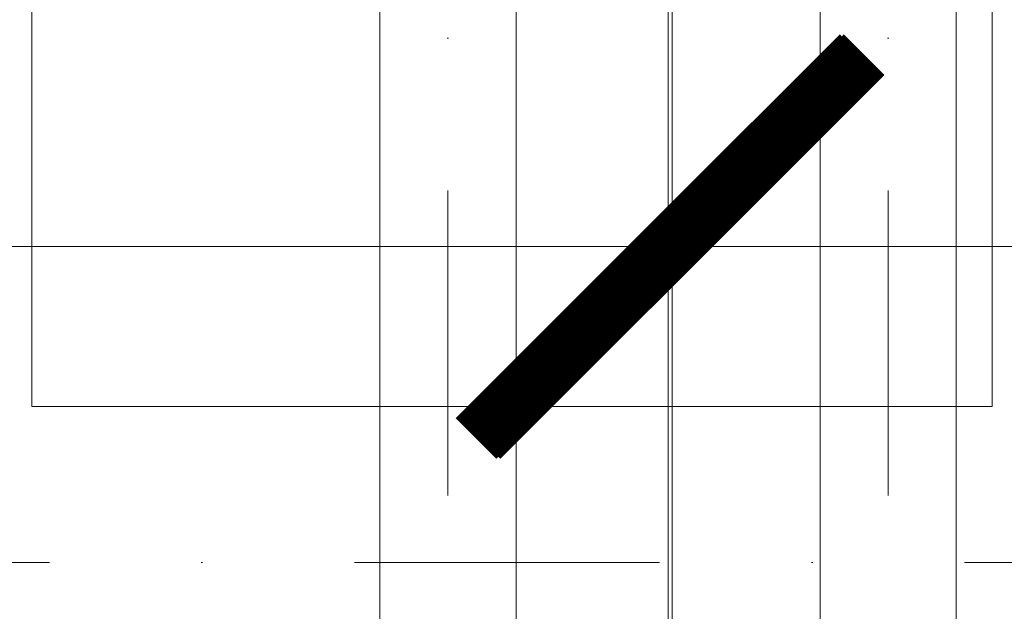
# Model space of a CAD drawing. Header units: millimetres. Extents: x -725694 to 5289369, y -1488057 to 2187451.
# Tile 590 of 656: x 377465 to 378695, y 149939 to 150679. Entities that reach past the tile are written whole.
import ezdxf

# ---------------------------------------------------------------- set-up
doc = ezdxf.new("R2010")
doc.units = ezdxf.units.MM
doc.linetypes.add('CENTERX2', pattern=[101.6, 63.5, -12.7, 12.7, -12.7])
doc.linetypes.add('DASHDOT', pattern=[25.4, 12.7, -6.35, 0, -6.35])
doc.layers.get('Defpoints').update_dxf_attribs({"color": 8})
for name, color, linetype, lineweight in [('A99_FVE', 30, 'Continuous', 5), ('A99_N_koty-200', 5, 'Continuous', 5), ('A99_N_koty-200 @ 1', 5, 'Continuous', 5), ('A99_N_koty-200 @ 10', 5, 'Continuous', 5), ('A99_N_koty-200 @ 100', 5, 'Continuous', 5), ('A99_N_koty-200 @ 200', 5, 'Continuous', 5), ('A99_N_koty-200 @ 250 (1)', 5, 'Continuous', 5), ('A99_N_koty-200 @ 250 (2)', 5, 'Continuous', 5), ('A99_N_koty-200 @ 400', 5, 'Continuous', 5), ('A99_S_osy', 1, 'CENTERX2', 5)]:
    doc.layers.add(name, color=color, linetype=linetype, lineweight=lineweight)
doc.styles.add('A99_kota', font='isocpeur.ttf', dxfattribs={"height": 2})
doc.dimstyles.new('A99_kota_200 new', dxfattribs={"dimscale": 200, "dimtxt": 2, "dimasz": 1.2, "dimexe": 0.5, "dimexo": 1.5, "dimgap": 0.3, "dimtad": 1, "dimdec": 0, "dimzin": 3, "dimdsep": 46, "dimtxsty": 'A99_kota', "dimblk": 'ARCHTICK', "dimcen": 2.5, "dimazin": 2, "dimtfac": 0.75, "dimtdec": 0, "dimtmove": 2, "dimatfit": 0, "dimfxl": 0, "dimtolj": 1, "dimtzin": 0, "dimlwd": 5, "dimlwe": 5, "dimarcsym": 0})

# ---------------------------------------------------------------- blocks, each defined once
blk = doc.blocks.new('_ArchTick')
at = {"color": 0, "linetype": 'ByBlock', "const_width": 0.15}
blk.add_lwpolyline([(-0.5, -0.5), (0.5, 0.5)], dxfattribs=at)
blk = doc.blocks.new('*D4893')
at = {"layer": 'A99_N_koty-200', "color": 0, "linetype": 'Continuous', "lineweight": 5, "ltscale": 10, "transparency": 16777216}
for p, q in [((330000, 150190), (330000, 151090)), ((378275, 150190), (378275, 151090)), ((330000, 150990), (378275, 150990))]:
    blk.add_line(p, q, dxfattribs=at)
at = {"layer": 'Defpoints', "color": 0, "linetype": 'Continuous', "lineweight": 0, "ltscale": 10, "transparency": 16777216}
for p in [(378275, 150990), (330000, 148920), (378275, 148920)]:
    blk.add_point(p, dxfattribs=at)
at = {"layer": 'A99_N_koty-200', "color": 0, "linetype": 'Continuous', "lineweight": 5, "ltscale": 10, "transparency": 16777216, "xscale": 240, "yscale": 240, "zscale": 240, "rotation": 180}
blk.add_blockref('_ArchTick', (330000, 150990), dxfattribs=at)
at = {"layer": 'A99_N_koty-200', "color": 0, "linetype": 'Continuous', "lineweight": 5, "ltscale": 10, "transparency": 16777216, "xscale": 240, "yscale": 240, "zscale": 240}
blk.add_blockref('_ArchTick', (378275, 150990), dxfattribs=at)
at = {"layer": 'A99_N_koty-200', "color": 0, "linetype": 'Continuous', "ltscale": 10, "transparency": 16777216, "insert": (354778.8, 151330), "char_height": 400, "attachment_point": 5, "style": 'A99_kota'}
blk.add_mtext('\\A1;48275', dxfattribs=at)
blk = doc.blocks.new('*D4894')
at = {"layer": 'A99_N_koty-200', "color": 0, "linetype": 'Continuous', "lineweight": 5, "ltscale": 10, "transparency": 16777216}
for p, q in [((330000, 149995), (330000, 150445)), ((378275, 149995), (378275, 150445)), ((330000, 150395), (378275, 150395))]:
    blk.add_line(p, q, dxfattribs=at)
at = {"layer": 'Defpoints', "color": 0, "linetype": 'Continuous', "lineweight": 0, "ltscale": 10, "transparency": 16777216}
for p in [(378275, 150395), (330000, 148920), (378275, 148920)]:
    blk.add_point(p, dxfattribs=at)
at = {"layer": 'A99_N_koty-200', "color": 0, "linetype": 'Continuous', "lineweight": 5, "ltscale": 10, "transparency": 16777216, "xscale": 120, "yscale": 120, "zscale": 120, "rotation": 180}
blk.add_blockref('_ArchTick', (330000, 150395), dxfattribs=at)
at = {"layer": 'A99_N_koty-200', "color": 0, "linetype": 'Continuous', "lineweight": 5, "ltscale": 10, "transparency": 16777216, "xscale": 120, "yscale": 120, "zscale": 120}
blk.add_blockref('_ArchTick', (378275, 150395), dxfattribs=at)
at = {"layer": 'A99_N_koty-200', "color": 0, "linetype": 'Continuous', "ltscale": 10, "transparency": 16777216, "insert": (354137.5, 150525), "char_height": 200, "attachment_point": 5, "style": 'A99_kota'}
blk.add_mtext('\\A1;48275', dxfattribs=at)
blk = doc.blocks.new('*D4895')
at = {"layer": 'A99_N_koty-200', "color": 0, "linetype": 'Continuous', "lineweight": 5, "ltscale": 10, "transparency": 16777216}
for p, q in [((330000, 150391), (330000, 150395.5)), ((330000, 150395), (378275, 150395)), ((378275, 150391), (378275, 150395.5))]:
    blk.add_line(p, q, dxfattribs=at)
at = {"layer": 'Defpoints', "color": 0, "linetype": 'Continuous', "lineweight": 0, "ltscale": 10, "transparency": 16777216}
for p in [(378275, 150395), (330000, 148920), (378275, 148920)]:
    blk.add_point(p, dxfattribs=at)
at = {"layer": 'A99_N_koty-200', "color": 0, "linetype": 'Continuous', "lineweight": 5, "ltscale": 10, "transparency": 16777216, "xscale": 1.2, "yscale": 1.2, "zscale": 1.2, "rotation": 180}
blk.add_blockref('_ArchTick', (330000, 150395), dxfattribs=at)
at = {"layer": 'A99_N_koty-200', "color": 0, "linetype": 'Continuous', "lineweight": 5, "ltscale": 10, "transparency": 16777216, "xscale": 1.2, "yscale": 1.2, "zscale": 1.2}
blk.add_blockref('_ArchTick', (378275, 150395), dxfattribs=at)
at = {"layer": 'A99_N_koty-200', "color": 0, "linetype": 'Continuous', "ltscale": 10, "transparency": 16777216, "insert": (354137.5, 150396.3), "char_height": 2, "attachment_point": 5, "style": 'A99_kota'}
blk.add_mtext('\\A1;48275', dxfattribs=at)
blk = doc.blocks.new('*D4896')
at = {"layer": 'A99_N_koty-200', "color": 0, "linetype": 'Continuous', "lineweight": 5, "ltscale": 10, "transparency": 16777216}
for p, q in [((330000, 149520), (330000, 150595)), ((378275, 149520), (378275, 150595)), ((330000, 150395), (378275, 150395))]:
    blk.add_line(p, q, dxfattribs=at)
at = {"layer": 'Defpoints', "color": 0, "linetype": 'Continuous', "lineweight": 0, "ltscale": 10, "transparency": 16777216}
for p in [(378275, 150395), (330000, 148920), (378275, 148920)]:
    blk.add_point(p, dxfattribs=at)
at = {"layer": 'A99_N_koty-200', "color": 0, "linetype": 'Continuous', "lineweight": 5, "ltscale": 10, "transparency": 16777216, "xscale": 480, "yscale": 480, "zscale": 480, "rotation": 180}
blk.add_blockref('_ArchTick', (330000, 150395), dxfattribs=at)
at = {"layer": 'A99_N_koty-200', "color": 0, "linetype": 'Continuous', "lineweight": 5, "ltscale": 10, "transparency": 16777216, "xscale": 480, "yscale": 480, "zscale": 480}
blk.add_blockref('_ArchTick', (378275, 150395), dxfattribs=at)
at = {"layer": 'A99_N_koty-200', "color": 0, "linetype": 'Continuous', "ltscale": 10, "transparency": 16777216, "insert": (354137.5, 150915), "char_height": 800, "attachment_point": 5, "style": 'A99_kota'}
blk.add_mtext('\\A1;48275', dxfattribs=at)
blk = doc.blocks.new('*D4897')
at = {"layer": 'A99_N_koty-200', "color": 0, "linetype": 'Continuous', "lineweight": 5, "ltscale": 10, "transparency": 16777216}
for p, q in [((330000, 150355), (330000, 150400)), ((330000, 150395), (378275, 150395)), ((378275, 150355), (378275, 150400))]:
    blk.add_line(p, q, dxfattribs=at)
at = {"layer": 'Defpoints', "color": 0, "linetype": 'Continuous', "lineweight": 0, "ltscale": 10, "transparency": 16777216}
for p in [(378275, 150395), (330000, 148920), (378275, 148920)]:
    blk.add_point(p, dxfattribs=at)
at = {"layer": 'A99_N_koty-200', "color": 0, "linetype": 'Continuous', "lineweight": 5, "ltscale": 10, "transparency": 16777216, "xscale": 12, "yscale": 12, "zscale": 12, "rotation": 180}
blk.add_blockref('_ArchTick', (330000, 150395), dxfattribs=at)
at = {"layer": 'A99_N_koty-200', "color": 0, "linetype": 'Continuous', "lineweight": 5, "ltscale": 10, "transparency": 16777216, "xscale": 12, "yscale": 12, "zscale": 12}
blk.add_blockref('_ArchTick', (378275, 150395), dxfattribs=at)
at = {"layer": 'A99_N_koty-200', "color": 0, "linetype": 'Continuous', "ltscale": 10, "transparency": 16777216, "insert": (354137.5, 150408), "char_height": 20, "attachment_point": 5, "style": 'A99_kota'}
blk.add_mtext('\\A1;48275', dxfattribs=at)
blk = doc.blocks.new('*D4898')
at = {"layer": 'A99_N_koty-200', "color": 0, "linetype": 'Continuous', "lineweight": 5, "ltscale": 10, "transparency": 16777216}
for p, q in [((330000, 149395), (330000, 150520)), ((378275, 149395), (378275, 150520)), ((330000, 150395), (378275, 150395))]:
    blk.add_line(p, q, dxfattribs=at)
at = {"layer": 'Defpoints', "color": 0, "linetype": 'Continuous', "lineweight": 0, "ltscale": 10, "transparency": 16777216}
for p in [(378275, 150395), (330000, 148920), (378275, 148920)]:
    blk.add_point(p, dxfattribs=at)
at = {"layer": 'A99_N_koty-200', "color": 0, "linetype": 'Continuous', "lineweight": 5, "ltscale": 10, "transparency": 16777216, "xscale": 300, "yscale": 300, "zscale": 300, "rotation": 180}
blk.add_blockref('_ArchTick', (330000, 150395), dxfattribs=at)
at = {"layer": 'A99_N_koty-200', "color": 0, "linetype": 'Continuous', "lineweight": 5, "ltscale": 10, "transparency": 16777216, "xscale": 300, "yscale": 300, "zscale": 300}
blk.add_blockref('_ArchTick', (378275, 150395), dxfattribs=at)
at = {"layer": 'A99_N_koty-200', "color": 0, "linetype": 'Continuous', "ltscale": 10, "transparency": 16777216, "insert": (354137.5, 150720), "char_height": 500, "attachment_point": 5, "style": 'A99_kota'}
blk.add_mtext('\\A1;48275', dxfattribs=at)
blk = doc.blocks.new('*D4899')
at = {"layer": 'A99_N_koty-200', "color": 0, "linetype": 'Continuous', "lineweight": 5, "ltscale": 10, "transparency": 16777216}
for p, q in [((330000, 149395), (330000, 150520)), ((378275, 149395), (378275, 150520)), ((330000, 150395), (378275, 150395))]:
    blk.add_line(p, q, dxfattribs=at)
at = {"layer": 'Defpoints', "color": 0, "linetype": 'Continuous', "lineweight": 0, "ltscale": 10, "transparency": 16777216}
for p in [(378275, 150395), (330000, 148920), (378275, 148920)]:
    blk.add_point(p, dxfattribs=at)
at = {"layer": 'A99_N_koty-200', "color": 0, "linetype": 'Continuous', "lineweight": 5, "ltscale": 10, "transparency": 16777216, "xscale": 300, "yscale": 300, "zscale": 300, "rotation": 180}
blk.add_blockref('_ArchTick', (330000, 150395), dxfattribs=at)
at = {"layer": 'A99_N_koty-200', "color": 0, "linetype": 'Continuous', "lineweight": 5, "ltscale": 10, "transparency": 16777216, "xscale": 300, "yscale": 300, "zscale": 300}
blk.add_blockref('_ArchTick', (378275, 150395), dxfattribs=at)
at = {"layer": 'A99_N_koty-200', "color": 0, "linetype": 'Continuous', "ltscale": 10, "transparency": 16777216, "insert": (354137.5, 150720), "char_height": 500, "attachment_point": 5, "style": 'A99_kota'}
blk.add_mtext('\\A1;48275', dxfattribs=at)
blk = doc.blocks.new('*D4901')
at = {"layer": 'A99_N_koty-200', "color": 0, "linetype": 'Continuous', "lineweight": 5, "ltscale": 10, "transparency": 16777216}
for p, q in [((378280, 150200), (378280, 151100)), ((415495, 150200), (415495, 151100)), ((378280, 151000), (415495, 151000))]:
    blk.add_line(p, q, dxfattribs=at)
at = {"layer": 'Defpoints', "color": 0, "linetype": 'Continuous', "lineweight": 0, "ltscale": 10, "transparency": 16777216}
for p in [(415495, 151000), (378280, 148920), (415495, 148920)]:
    blk.add_point(p, dxfattribs=at)
at = {"layer": 'A99_N_koty-200', "color": 0, "linetype": 'Continuous', "lineweight": 5, "ltscale": 10, "transparency": 16777216, "xscale": 240, "yscale": 240, "zscale": 240, "rotation": 180}
blk.add_blockref('_ArchTick', (378280, 151000), dxfattribs=at)
at = {"layer": 'A99_N_koty-200', "color": 0, "linetype": 'Continuous', "lineweight": 5, "ltscale": 10, "transparency": 16777216, "xscale": 240, "yscale": 240, "zscale": 240}
blk.add_blockref('_ArchTick', (415495, 151000), dxfattribs=at)
at = {"layer": 'A99_N_koty-200', "color": 0, "linetype": 'Continuous', "ltscale": 10, "transparency": 16777216, "insert": (396887.5, 151260), "char_height": 400, "attachment_point": 5, "style": 'A99_kota'}
blk.add_mtext('\\A1;37215', dxfattribs=at)
blk = doc.blocks.new('*D4902')
at = {"layer": 'A99_N_koty-200', "color": 0, "linetype": 'Continuous', "lineweight": 5, "ltscale": 10, "transparency": 16777216}
for p, q in [((378280, 149995), (378280, 150445)), ((415495, 149995), (415495, 150445)), ((378280, 150395), (415495, 150395))]:
    blk.add_line(p, q, dxfattribs=at)
at = {"layer": 'Defpoints', "color": 0, "linetype": 'Continuous', "lineweight": 0, "ltscale": 10, "transparency": 16777216}
for p in [(415495, 150395), (378280, 148920), (415495, 148920)]:
    blk.add_point(p, dxfattribs=at)
at = {"layer": 'A99_N_koty-200', "color": 0, "linetype": 'Continuous', "lineweight": 5, "ltscale": 10, "transparency": 16777216, "xscale": 120, "yscale": 120, "zscale": 120, "rotation": 180}
blk.add_blockref('_ArchTick', (378280, 150395), dxfattribs=at)
at = {"layer": 'A99_N_koty-200', "color": 0, "linetype": 'Continuous', "lineweight": 5, "ltscale": 10, "transparency": 16777216, "xscale": 120, "yscale": 120, "zscale": 120}
blk.add_blockref('_ArchTick', (415495, 150395), dxfattribs=at)
at = {"layer": 'A99_N_koty-200', "color": 0, "linetype": 'Continuous', "ltscale": 10, "transparency": 16777216, "insert": (396887.5, 150525), "char_height": 200, "attachment_point": 5, "style": 'A99_kota'}
blk.add_mtext('\\A1;37215', dxfattribs=at)
blk = doc.blocks.new('*D4903')
at = {"layer": 'A99_N_koty-200', "color": 0, "linetype": 'Continuous', "lineweight": 5, "ltscale": 10, "transparency": 16777216}
for p, q in [((378280, 150391), (378280, 150395.5)), ((378280, 150395), (415495, 150395)), ((415495, 150391), (415495, 150395.5))]:
    blk.add_line(p, q, dxfattribs=at)
at = {"layer": 'Defpoints', "color": 0, "linetype": 'Continuous', "lineweight": 0, "ltscale": 10, "transparency": 16777216}
for p in [(415495, 150395), (378280, 148920), (415495, 148920)]:
    blk.add_point(p, dxfattribs=at)
at = {"layer": 'A99_N_koty-200', "color": 0, "linetype": 'Continuous', "lineweight": 5, "ltscale": 10, "transparency": 16777216, "xscale": 1.2, "yscale": 1.2, "zscale": 1.2, "rotation": 180}
blk.add_blockref('_ArchTick', (378280, 150395), dxfattribs=at)
at = {"layer": 'A99_N_koty-200', "color": 0, "linetype": 'Continuous', "lineweight": 5, "ltscale": 10, "transparency": 16777216, "xscale": 1.2, "yscale": 1.2, "zscale": 1.2}
blk.add_blockref('_ArchTick', (415495, 150395), dxfattribs=at)
at = {"layer": 'A99_N_koty-200', "color": 0, "linetype": 'Continuous', "ltscale": 10, "transparency": 16777216, "insert": (396887.5, 150396.3), "char_height": 2, "attachment_point": 5, "style": 'A99_kota'}
blk.add_mtext('\\A1;37215', dxfattribs=at)
blk = doc.blocks.new('*D4904')
at = {"layer": 'A99_N_koty-200', "color": 0, "linetype": 'Continuous', "lineweight": 5, "ltscale": 10, "transparency": 16777216}
for p, q in [((378280, 149520), (378280, 150595)), ((415495, 149520), (415495, 150595)), ((378280, 150395), (415495, 150395))]:
    blk.add_line(p, q, dxfattribs=at)
at = {"layer": 'Defpoints', "color": 0, "linetype": 'Continuous', "lineweight": 0, "ltscale": 10, "transparency": 16777216}
for p in [(415495, 150395), (378280, 148920), (415495, 148920)]:
    blk.add_point(p, dxfattribs=at)
at = {"layer": 'A99_N_koty-200', "color": 0, "linetype": 'Continuous', "lineweight": 5, "ltscale": 10, "transparency": 16777216, "xscale": 480, "yscale": 480, "zscale": 480, "rotation": 180}
blk.add_blockref('_ArchTick', (378280, 150395), dxfattribs=at)
at = {"layer": 'A99_N_koty-200', "color": 0, "linetype": 'Continuous', "lineweight": 5, "ltscale": 10, "transparency": 16777216, "xscale": 480, "yscale": 480, "zscale": 480}
blk.add_blockref('_ArchTick', (415495, 150395), dxfattribs=at)
at = {"layer": 'A99_N_koty-200', "color": 0, "linetype": 'Continuous', "ltscale": 10, "transparency": 16777216, "insert": (396887.5, 150915), "char_height": 800, "attachment_point": 5, "style": 'A99_kota'}
blk.add_mtext('\\A1;37215', dxfattribs=at)
blk = doc.blocks.new('*D4905')
at = {"layer": 'A99_N_koty-200', "color": 0, "linetype": 'Continuous', "lineweight": 5, "ltscale": 10, "transparency": 16777216}
for p, q in [((378280, 150355), (378280, 150400)), ((378280, 150395), (415495, 150395)), ((415495, 150355), (415495, 150400))]:
    blk.add_line(p, q, dxfattribs=at)
at = {"layer": 'Defpoints', "color": 0, "linetype": 'Continuous', "lineweight": 0, "ltscale": 10, "transparency": 16777216}
for p in [(415495, 150395), (378280, 148920), (415495, 148920)]:
    blk.add_point(p, dxfattribs=at)
at = {"layer": 'A99_N_koty-200', "color": 0, "linetype": 'Continuous', "lineweight": 5, "ltscale": 10, "transparency": 16777216, "xscale": 12, "yscale": 12, "zscale": 12, "rotation": 180}
blk.add_blockref('_ArchTick', (378280, 150395), dxfattribs=at)
at = {"layer": 'A99_N_koty-200', "color": 0, "linetype": 'Continuous', "lineweight": 5, "ltscale": 10, "transparency": 16777216, "xscale": 12, "yscale": 12, "zscale": 12}
blk.add_blockref('_ArchTick', (415495, 150395), dxfattribs=at)
at = {"layer": 'A99_N_koty-200', "color": 0, "linetype": 'Continuous', "ltscale": 10, "transparency": 16777216, "insert": (396887.5, 150408), "char_height": 20, "attachment_point": 5, "style": 'A99_kota'}
blk.add_mtext('\\A1;37215', dxfattribs=at)
blk = doc.blocks.new('*D4906')
at = {"layer": 'A99_N_koty-200', "color": 0, "linetype": 'Continuous', "lineweight": 5, "ltscale": 10, "transparency": 16777216}
for p, q in [((378280, 149395), (378280, 150520)), ((415495, 149395), (415495, 150520)), ((378280, 150395), (415495, 150395))]:
    blk.add_line(p, q, dxfattribs=at)
at = {"layer": 'Defpoints', "color": 0, "linetype": 'Continuous', "lineweight": 0, "ltscale": 10, "transparency": 16777216}
for p in [(415495, 150395), (378280, 148920), (415495, 148920)]:
    blk.add_point(p, dxfattribs=at)
at = {"layer": 'A99_N_koty-200', "color": 0, "linetype": 'Continuous', "lineweight": 5, "ltscale": 10, "transparency": 16777216, "xscale": 300, "yscale": 300, "zscale": 300, "rotation": 180}
blk.add_blockref('_ArchTick', (378280, 150395), dxfattribs=at)
at = {"layer": 'A99_N_koty-200', "color": 0, "linetype": 'Continuous', "lineweight": 5, "ltscale": 10, "transparency": 16777216, "xscale": 300, "yscale": 300, "zscale": 300}
blk.add_blockref('_ArchTick', (415495, 150395), dxfattribs=at)
at = {"layer": 'A99_N_koty-200', "color": 0, "linetype": 'Continuous', "ltscale": 10, "transparency": 16777216, "insert": (396887.5, 150720), "char_height": 500, "attachment_point": 5, "style": 'A99_kota'}
blk.add_mtext('\\A1;37215', dxfattribs=at)
blk = doc.blocks.new('*D4907')
at = {"layer": 'A99_N_koty-200', "color": 0, "linetype": 'Continuous', "lineweight": 5, "ltscale": 10, "transparency": 16777216}
for p, q in [((378280, 149395), (378280, 150520)), ((415495, 149395), (415495, 150520)), ((378280, 150395), (415495, 150395))]:
    blk.add_line(p, q, dxfattribs=at)
at = {"layer": 'Defpoints', "color": 0, "linetype": 'Continuous', "lineweight": 0, "ltscale": 10, "transparency": 16777216}
for p in [(415495, 150395), (378280, 148920), (415495, 148920)]:
    blk.add_point(p, dxfattribs=at)
at = {"layer": 'A99_N_koty-200', "color": 0, "linetype": 'Continuous', "lineweight": 5, "ltscale": 10, "transparency": 16777216, "xscale": 300, "yscale": 300, "zscale": 300, "rotation": 180}
blk.add_blockref('_ArchTick', (378280, 150395), dxfattribs=at)
at = {"layer": 'A99_N_koty-200', "color": 0, "linetype": 'Continuous', "lineweight": 5, "ltscale": 10, "transparency": 16777216, "xscale": 300, "yscale": 300, "zscale": 300}
blk.add_blockref('_ArchTick', (415495, 150395), dxfattribs=at)
at = {"layer": 'A99_N_koty-200', "color": 0, "linetype": 'Continuous', "ltscale": 10, "transparency": 16777216, "insert": (396887.5, 150720), "char_height": 500, "attachment_point": 5, "style": 'A99_kota'}
blk.add_mtext('\\A1;37215', dxfattribs=at)
blk = doc.blocks.new('*U6132')
at = {"layer": 'A99_N_koty-200 @ 1', "linetype": 'Continuous', "ltscale": 10}
dim = blk.add_linear_dim(base=(378275, 150395), p1=(330000, 148920), p2=(378275, 148920), dimstyle='A99_kota_200 new', override={"dimscale": 1, "dimtix": 1, "dimtofl": 1, "dimtmove": 2, "dimatfit": 3}, dxfattribs=at)
dim.commit()
dim.dimension.update_dxf_attribs({"geometry": '*D4895', "text_midpoint": (354137.5, 150396.3)})
at = {"layer": 'A99_N_koty-200 @ 10', "linetype": 'Continuous', "ltscale": 10}
dim = blk.add_linear_dim(base=(378275, 150395), p1=(330000, 148920), p2=(378275, 148920), dimstyle='A99_kota_200 new', override={"dimscale": 10, "dimtix": 1, "dimtofl": 1, "dimtmove": 2, "dimatfit": 3}, dxfattribs=at)
dim.commit()
dim.dimension.update_dxf_attribs({"geometry": '*D4897', "text_midpoint": (354137.5, 150408)})
at = {"layer": 'A99_N_koty-200 @ 100', "linetype": 'Continuous', "ltscale": 10}
dim = blk.add_linear_dim(base=(378275, 150395), p1=(330000, 148920), p2=(378275, 148920), dimstyle='A99_kota_200 new', override={"dimscale": 100, "dimtix": 1, "dimtofl": 1, "dimtmove": 2, "dimatfit": 3}, dxfattribs=at)
dim.commit()
dim.dimension.update_dxf_attribs({"geometry": '*D4894', "text_midpoint": (354137.5, 150525)})
at = {"layer": 'A99_N_koty-200 @ 200', "linetype": 'Continuous', "ltscale": 10}
dim = blk.add_linear_dim(base=(378275, 150990), p1=(330000, 148920), p2=(378275, 148920), dimstyle='A99_kota_200 new', override={"dimscale": 200, "dimtix": 1, "dimtofl": 1, "dimtmove": 2, "dimatfit": 3}, dxfattribs=at)
dim.commit()
dim.dimension.update_dxf_attribs({"geometry": '*D4893', "text_midpoint": (354778.8, 151330), "dimtype": 128})
at = {"layer": 'A99_N_koty-200 @ 250 (1)', "linetype": 'Continuous', "ltscale": 10}
dim = blk.add_linear_dim(base=(378275, 150395), p1=(330000, 148920), p2=(378275, 148920), dimstyle='A99_kota_200 new', override={"dimscale": 250, "dimtix": 1, "dimtofl": 1, "dimtmove": 2, "dimatfit": 3}, dxfattribs=at)
dim.commit()
dim.dimension.update_dxf_attribs({"geometry": '*D4899', "text_midpoint": (354137.5, 150720)})
at = {"layer": 'A99_N_koty-200 @ 250 (2)', "linetype": 'Continuous', "ltscale": 10}
dim = blk.add_linear_dim(base=(378275, 150395), p1=(330000, 148920), p2=(378275, 148920), dimstyle='A99_kota_200 new', override={"dimscale": 250, "dimtix": 1, "dimtofl": 1, "dimtmove": 2, "dimatfit": 3}, dxfattribs=at)
dim.commit()
dim.dimension.update_dxf_attribs({"geometry": '*D4898', "text_midpoint": (354137.5, 150720)})
at = {"layer": 'A99_N_koty-200 @ 400', "linetype": 'Continuous', "ltscale": 10}
dim = blk.add_linear_dim(base=(378275, 150395), p1=(330000, 148920), p2=(378275, 148920), dimstyle='A99_kota_200 new', override={"dimscale": 400, "dimtix": 1, "dimtofl": 1, "dimtmove": 2, "dimatfit": 3}, dxfattribs=at)
dim.commit()
dim.dimension.update_dxf_attribs({"geometry": '*D4896', "text_midpoint": (354137.5, 150915)})
blk = doc.blocks.new('*U6133')
at = {"layer": 'A99_N_koty-200 @ 1', "linetype": 'Continuous', "ltscale": 10}
dim = blk.add_linear_dim(base=(415495, 150395), p1=(378280, 148920), p2=(415495, 148920), dimstyle='A99_kota_200 new', override={"dimscale": 1, "dimtix": 1, "dimtofl": 1, "dimtmove": 2, "dimatfit": 3}, dxfattribs=at)
dim.commit()
dim.dimension.update_dxf_attribs({"geometry": '*D4903', "text_midpoint": (396887.5, 150396.3)})
at = {"layer": 'A99_N_koty-200 @ 10', "linetype": 'Continuous', "ltscale": 10}
dim = blk.add_linear_dim(base=(415495, 150395), p1=(378280, 148920), p2=(415495, 148920), dimstyle='A99_kota_200 new', override={"dimscale": 10, "dimtix": 1, "dimtofl": 1, "dimtmove": 2, "dimatfit": 3}, dxfattribs=at)
dim.commit()
dim.dimension.update_dxf_attribs({"geometry": '*D4905', "text_midpoint": (396887.5, 150408)})
at = {"layer": 'A99_N_koty-200 @ 100', "linetype": 'Continuous', "ltscale": 10}
dim = blk.add_linear_dim(base=(415495, 150395), p1=(378280, 148920), p2=(415495, 148920), dimstyle='A99_kota_200 new', override={"dimscale": 100, "dimtix": 1, "dimtofl": 1, "dimtmove": 2, "dimatfit": 3}, dxfattribs=at)
dim.commit()
dim.dimension.update_dxf_attribs({"geometry": '*D4902', "text_midpoint": (396887.5, 150525)})
at = {"layer": 'A99_N_koty-200 @ 200', "linetype": 'Continuous', "ltscale": 10}
dim = blk.add_linear_dim(base=(415495, 151000), p1=(378280, 148920), p2=(415495, 148920), dimstyle='A99_kota_200 new', override={"dimscale": 200, "dimtix": 1, "dimtofl": 1, "dimtmove": 2, "dimatfit": 3}, dxfattribs=at)
dim.commit()
dim.dimension.update_dxf_attribs({"geometry": '*D4901', "text_midpoint": (396887.5, 151260)})
at = {"layer": 'A99_N_koty-200 @ 250 (1)', "linetype": 'Continuous', "ltscale": 10}
dim = blk.add_linear_dim(base=(415495, 150395), p1=(378280, 148920), p2=(415495, 148920), dimstyle='A99_kota_200 new', override={"dimscale": 250, "dimtix": 1, "dimtofl": 1, "dimtmove": 2, "dimatfit": 3}, dxfattribs=at)
dim.commit()
dim.dimension.update_dxf_attribs({"geometry": '*D4907', "text_midpoint": (396887.5, 150720)})
at = {"layer": 'A99_N_koty-200 @ 250 (2)', "linetype": 'Continuous', "ltscale": 10}
dim = blk.add_linear_dim(base=(415495, 150395), p1=(378280, 148920), p2=(415495, 148920), dimstyle='A99_kota_200 new', override={"dimscale": 250, "dimtix": 1, "dimtofl": 1, "dimtmove": 2, "dimatfit": 3}, dxfattribs=at)
dim.commit()
dim.dimension.update_dxf_attribs({"geometry": '*D4906', "text_midpoint": (396887.5, 150720)})
at = {"layer": 'A99_N_koty-200 @ 400', "linetype": 'Continuous', "ltscale": 10}
dim = blk.add_linear_dim(base=(415495, 150395), p1=(378280, 148920), p2=(415495, 148920), dimstyle='A99_kota_200 new', override={"dimscale": 400, "dimtix": 1, "dimtofl": 1, "dimtmove": 2, "dimatfit": 3}, dxfattribs=at)
dim.commit()
dim.dimension.update_dxf_attribs({"geometry": '*D4904', "text_midpoint": (396887.5, 150915)})

msp = doc.modelspace()

# ---------------------------------------------------------------- linework, layer by layer
at = {"layer": 'A99_FVE', "linetype": 'Continuous', "lineweight": 15, "ltscale": 2}
for points in [[(377915, 155305), (378085, 155305), (378085, 149540), (377915, 149540)], [(378465, 155305), (378635, 155305), (378635, 149540), (378465, 149540)]]:
    msp.add_lwpolyline(points, close=True, dxfattribs=at)
at = {"layer": 'A99_FVE', "lineweight": 5, "ltscale": 2}
msp.add_lwpolyline([(378680, 150195), (378680, 150790), (377480, 150790), (377480, 150195)], close=True, dxfattribs=at)
at = {"layer": 'A99_S_osy', "linetype": 'DASHDOT', "lineweight": 5, "ltscale": 30}
for points in [[(378000, 250300), (378000, 146890)], [(378550, 250300), (378550, 146890)], [(452950, 150000), (297355, 150000)]]:
    msp.add_lwpolyline(points, dxfattribs=at)

# ---------------------------------------------------------------- block references
at = {"layer": 'A99_N_koty-200', "color": 3, "linetype": 'Continuous', "lineweight": 0}
for name in ['*U6132', '*U6133']:
    msp.add_blockref(name, (0, 0), dxfattribs=at)

doc.saveas('drawing.dxf')
